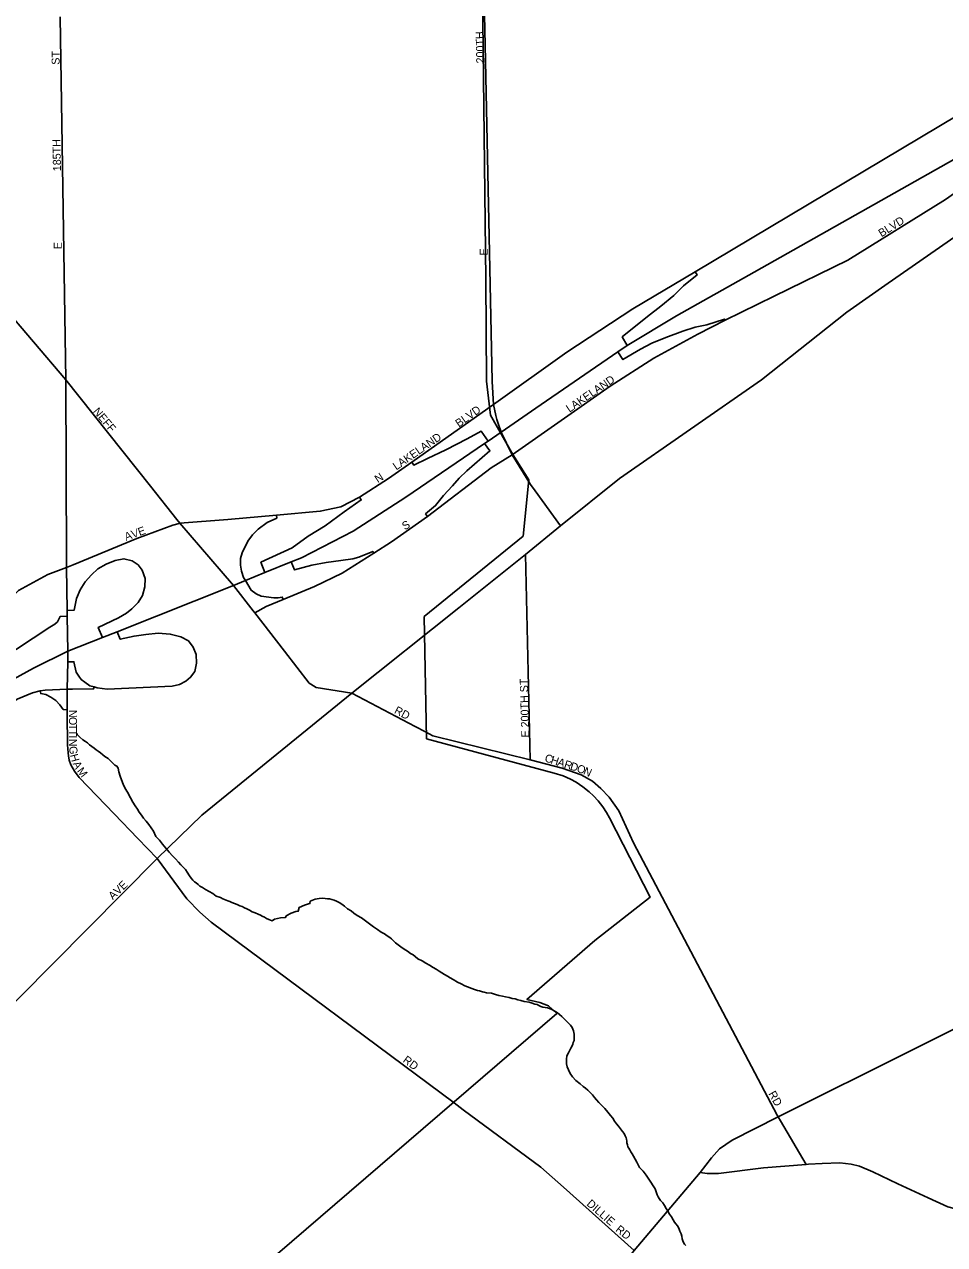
# Model space of a CAD drawing. Extents: x 2010165 to 2382125, y 1060529 to 1407316.
# Drawn here: x 2228365 to 2234114, y 1301067 to 1308690 of the extents above; entities that cross this region are included whole.
import ezdxf

# ---------------------------------------------------------------- set-up
doc = ezdxf.new("R2010")
doc.units = 0
for name, color, linetype in [('GM_X_City_Street', 7, 'Continuous'), ('GM_X_City_Street_Text', 7, 'Continuous'), ('GM_X_Corporation', 7, 'Continuous'), ('GM_X_Interchange_Ramps', 7, 'Continuous'), ('GM_X_Interstate_Route', 7, 'Continuous'), ('GM_X_Minor_River', 7, 'Continuous'), ('GM_X_US_Route', 7, 'Continuous')]:
    doc.layers.add(name, color=color, linetype=linetype)

msp = doc.modelspace()

# ---------------------------------------------------------------- linework, layer by layer
at = {"layer": 'GM_X_City_Street'}
for points in [[(2228627.4, 1305337.6), (2228622.6, 1306468.3), (2228588, 1308737.8)], [(2231284, 1306564.7), (2231242.3, 1308559.2), (2231239.1, 1308749.6)], [(2234864.8, 1308534.7), (2234767.1, 1308474.3), (2234196.4, 1308121.7), (2232556.2, 1307144.9), (2232165.3, 1306912.5), (2231754.3, 1306641.5), (2231294.5, 1306314.6)], [(2231411.7, 1306001.3), (2232025.1, 1306428.8), (2232297.3, 1306605.4), (2232572.8, 1306754.5), (2232742.6, 1306841.7), (2233049.3, 1306992.5), (2233509.7, 1307216.3), (2234119.4, 1307595.6), (2234373.7, 1307775.1), (2234835.3, 1308089.6), (2234925.7, 1308146.3)], [(2229151.8, 1305804), (2228622.6, 1306468.3), (2228218.5, 1306943.9), (2228158.5, 1306979.9), (2227102.5, 1307556.5), (2226602.2, 1307841.3)], [(2231077.9, 1305045.6), (2231494.7, 1305378.6), (2231714.2, 1305557.8), (2232082.5, 1305853.7), (2232970.1, 1306469.4), (2233502.9, 1306892.5), (2233761.1, 1307073.7), (2234472, 1307566.7), (2234674.5, 1307698.4), (2234734.5, 1307712.9), (2234818.9, 1307719.4), (2234933.9, 1307718)], [(2231310.7, 1306247), (2231294.5, 1306314.6), (2231286.2, 1306458.5), (2231284, 1306564.7)], [(2231294.5, 1306314.6), (2230784.6, 1305955.9), (2230638.5, 1305853.4), (2230457.2, 1305736.7), (2230340.9, 1305675.6), (2230212.8, 1305648.7), (2229939.3, 1305624.3), (2229634.8, 1305597.1), (2229335.6, 1305573.3), (2229331.3, 1305572)], [(2231325.3, 1306195.9), (2231316.7, 1306221.9), (2231310.7, 1306247)], [(2231556.6, 1305775.3), (2231527.4, 1305815.6), (2231411.7, 1306001.3), (2231342.9, 1306143), (2231325.3, 1306195.9)], [(2229803.5, 1305014.2), (2229875.8, 1305053.5), (2229982, 1305097.6), (2230176.4, 1305178.1), (2230350.3, 1305261.2), (2230548.4, 1305386.9), (2230658.5, 1305456.8), (2230883.4, 1305614.8), (2231280.8, 1305918.8), (2231411.7, 1306001.3)], [(2229317.2, 1305596.4), (2229151.8, 1305804)], [(2231714.2, 1305557.8), (2231556.6, 1305775.3)], [(2229331.3, 1305572), (2229291.4, 1305560.5), (2229067, 1305477.9), (2228668.4, 1305312.9)], [(2229594.4, 1305274.8), (2229335.6, 1305573.3), (2229317.2, 1305596.4)], [(2228632.6, 1304536.4), (2228635.1, 1304707.6), (2228636.1, 1304773.8), (2228632.6, 1304992.1), (2228632, 1305028.5), (2228627.6, 1305296), (2228627.4, 1305337.6)], [(2231524.1, 1304095.9), (2231494.7, 1305378.6)], [(2228668.4, 1305312.9), (2228627.6, 1305296), (2228510.9, 1305252.2), (2228328.5, 1305153.2), (2228266.1, 1305089.2), (2227966.7, 1304753.5)], [(2229793.9, 1305026.7), (2229671.9, 1305185.4), (2229594.4, 1305274.8)], [(2229193.8, 1303478.3), (2229473.2, 1303749.8), (2230411, 1304512.8), (2231077.9, 1305045.6)], [(2229988.7, 1304774.7), (2229803.5, 1305014.2), (2229793.9, 1305026.7)], [(2230153.8, 1304567.9), (2230144.3, 1304573.5), (2229988.7, 1304774.7)], [(2230871.3, 1304269.6), (2230807, 1304303.6), (2230411, 1304512.8), (2230187.4, 1304547.9), (2230153.8, 1304567.9)], [(2228191, 1304380.9), (2228221.1, 1304401.9), (2228319.6, 1304475), (2228415.4, 1304514.4), (2228463.9, 1304526.7), (2228494.6, 1304530.7), (2228632.6, 1304536.4)], [(2228633.4, 1304246.7), (2228631.9, 1304320.6), (2228632.2, 1304408.5), (2228632.6, 1304536.4)], [(2233088.2, 1301840), (2233073.5, 1301864.9), (2233067.4, 1301875.3), (2232171, 1303576.2), (2232079.2, 1303776.5), (2232018.5, 1303862.8), (2231965.8, 1303917.1), (2231913.1, 1303961.8), (2231842.8, 1304001.7), (2231723.7, 1304043.3), (2231524.1, 1304095.9), (2230915.6, 1304246.1), (2230871.3, 1304269.6)], [(2228638.6, 1304139), (2228634.6, 1304188.9), (2228633.4, 1304246.7)], [(2229073.7, 1303604), (2228926.2, 1303758.5), (2228706.1, 1303984), (2228677, 1304023.6), (2228653.9, 1304065.1), (2228645, 1304093.7), (2228640.1, 1304120.2), (2228638.6, 1304139)], [(2231049, 1301951.7), (2229532.4, 1303081.2), (2229459.8, 1303142.9), (2229380.3, 1303227.8), (2229193.8, 1303478.3), (2229073.7, 1303604)], [(2224021.1, 1298258), (2229193.8, 1303478.3)], [(2231731.9, 1301425.2), (2231591.7, 1301550.4), (2231105.2, 1301909.9), (2231049, 1301951.7)], [(2233249, 1301567.5), (2233088.2, 1301840)], [(2232174.4, 1301030.1), (2231731.9, 1301425.2)]]:
    msp.add_lwpolyline(points, dxfattribs=at)
at = {"layer": 'GM_X_Corporation'}
for points in [[(2231225.8, 1308895.9), (2231246.8, 1307095.9), (2231251.8, 1306461.1), (2231277, 1306249.4), (2231416.1, 1306002.7), (2231516.4, 1305844.9), (2231480.3, 1305492.8), (2230862.2, 1304989.9), (2230877.2, 1304226.9), (2231675.3, 1304013), (2231730.2, 1303994.9), (2231775.9, 1303974.7), (2231812.2, 1303954.9), (2231853.9, 1303927.5), (2231893.4, 1303896), (2231920.2, 1303870.9), (2231949.3, 1303839.4), (2231979.4, 1303800.9), (2232001.7, 1303766.9), (2232020.4, 1303733.6), (2232273.7, 1303236.4), (2231928.5, 1302966.8), (2231504, 1302597.7), (2231585.1, 1302579), (2231639.3, 1302559.2), (2231691.7, 1302511.4), (2229200.1, 1300368.7)], [(2229200.1, 1300368.7), (2231691.7, 1302511.4), (2231639.3, 1302559.2), (2231585.1, 1302579), (2231504, 1302597.7), (2231928.5, 1302966.8), (2232273.7, 1303236.4), (2232020.4, 1303733.6), (2232001.7, 1303766.9), (2231979.4, 1303800.9), (2231949.3, 1303839.4), (2231920.2, 1303870.9), (2231893.4, 1303896), (2231853.9, 1303927.5), (2231812.2, 1303954.9), (2231775.9, 1303974.7), (2231730.2, 1303994.9), (2231675.3, 1304013), (2230877.2, 1304226.9), (2230862.2, 1304989.9), (2231480.3, 1305492.8), (2231516.4, 1305844.9), (2231416.1, 1306002.7), (2231277, 1306249.4), (2231251.8, 1306461.1), (2231246.8, 1307095.9), (2231225.8, 1308895.9)]]:
    msp.add_lwpolyline(points, dxfattribs=at)
at = {"layer": 'GM_X_Interchange_Ramps'}
for points in [[(2232556.2, 1307144.9), (2232567.5, 1307124.6), (2232482.1, 1307057.3), (2232421.2, 1306996.4), (2232341.3, 1306928.5), (2232257.3, 1306864.3), (2232099.7, 1306737.3), (2232131.2, 1306684.7)], [(2232072.2, 1306644.2), (2232104.4, 1306595.7), (2232214.8, 1306661.6), (2232284.6, 1306698.8), (2232371.3, 1306734.2), (2232477.9, 1306774.3), (2232555.4, 1306798.1), (2232628.5, 1306812.2), (2232739.2, 1306848.5), (2232742.6, 1306841.7)], [(2231261.1, 1306087), (2231218.5, 1306148.1), (2231130.6, 1306101.5), (2230997.1, 1306032.3), (2230882.3, 1305978.2), (2230798.3, 1305935.7), (2230784.6, 1305955.9)], [(2230883.4, 1305614.8), (2230870.9, 1305632.1), (2230933.8, 1305683.8), (2230983.4, 1305745.8), (2231038.7, 1305807.2), (2231080.1, 1305855.3), (2231128, 1305900.4), (2231272.9, 1306025.3), (2231240, 1306072.6)], [(2230457.2, 1305736.7), (2230468.8, 1305719.5), (2230362, 1305644.1), (2230243.7, 1305556.2), (2230138.1, 1305492.1), (2230038.4, 1305419.3), (2229842.5, 1305329.2), (2229867.2, 1305264.9)], [(2229939.3, 1305624.3), (2229941.6, 1305605.6), (2229880.4, 1305577.1), (2229825.3, 1305536.8), (2229789, 1305501.8), (2229760.8, 1305462.2), (2229724.7, 1305389.4), (2229715.2, 1305353), (2229715.3, 1305311.5), (2229720.5, 1305273.4), (2229734.3, 1305234), (2229745.3, 1305215.3), (2229781.3, 1305154.4), (2229812.6, 1305131.6), (2229844.6, 1305117.9), (2229922.7, 1305108), (2229949.1, 1305108.1), (2229976, 1305111.7), (2229982, 1305097.6)], [(2228632, 1305028.5), (2228675, 1305029.6), (2228689.2, 1305103.8), (2228713.2, 1305156.8), (2228744.1, 1305206.7), (2228784.8, 1305250.8), (2228824.2, 1305288.5), (2228876.3, 1305317.7), (2228930.9, 1305340.2), (2228985.9, 1305351.4), (2229038.5, 1305338.7), (2229074.6, 1305314.1), (2229100.9, 1305280), (2229118.1, 1305229.1), (2229117.4, 1305175.2), (2229103, 1305122), (2229075.2, 1305079), (2229034.9, 1305038.9), (2229003.1, 1305011.6), (2228952.7, 1304983.1), (2228826.5, 1304922.1), (2228852.1, 1304859.6)], [(2230031.5, 1305331.8), (2230052.5, 1305281.3), (2230160.3, 1305311.1), (2230250.9, 1305329), (2230340.9, 1305341.3), (2230415.8, 1305350.6), (2230454.6, 1305362.5), (2230541.3, 1305397.9), (2230548.4, 1305386.9)], [(2228632.6, 1304992.1), (2228588.2, 1304991.1), (2228571.9, 1304958.2), (2228554.4, 1304943.9), (2228523.4, 1304924.6), (2228098.7, 1304645.9), (2228047.8, 1304613.3), (2228012.7, 1304584.8), (2227918, 1304488.9), (2227803.7, 1304371.7), (2227850.6, 1304307.8)], [(2228943.7, 1304896), (2228963, 1304849.2), (2229049.4, 1304868.4), (2229123.8, 1304879.2), (2229201.1, 1304887.3), (2229276.1, 1304881.1), (2229341.8, 1304863.9), (2229389.9, 1304837.9), (2229419.7, 1304799.4), (2229437.3, 1304752.5), (2229439.9, 1304699.9), (2229428.9, 1304648), (2229402.6, 1304611.3), (2229373.5, 1304586.9), (2229333.6, 1304566.1), (2229287.5, 1304556.4), (2228881.6, 1304537.4), (2228819, 1304546.2), (2228800.7, 1304551.1), (2228774.3, 1304558.1), (2228741.2, 1304580.1), (2228719.6, 1304596.8), (2228704.1, 1304617.7), (2228688.9, 1304642.6), (2228674, 1304707.8), (2228635.1, 1304707.6)], [(2228463.9, 1304526.7), (2228467.2, 1304509.3), (2228498.1, 1304502.7), (2228529, 1304487.2), (2228561.1, 1304465.1), (2228586.5, 1304439.7), (2228607.5, 1304408.8), (2228632.2, 1304408.5)], [(2228800.7, 1304551.1), (2228797.2, 1304538), (2228665.3, 1304536.7), (2228632.6, 1304536.4)]]:
    msp.add_lwpolyline(points, dxfattribs=at)
at = {"layer": 'GM_X_Interstate_Route'}
for points in [[(2231560, 1306292.2), (2232072.2, 1306644.2), (2232131.2, 1306684.7), (2232438.4, 1306869.9), (2232923.5, 1307142), (2234219.6, 1307872.3)], [(2228295.9, 1304599), (2228421.6, 1304668.1), (2228636.1, 1304773.8), (2228852.1, 1304859.6), (2228943.7, 1304896), (2229671.9, 1305185.4), (2229745.3, 1305215.3), (2229867.2, 1305264.9), (2230031.5, 1305331.8), (2230095.2, 1305357.8), (2230418.9, 1305524.9), (2230747.8, 1305735.6), (2231240, 1306072.6), (2231261.1, 1306087), (2231342.9, 1306143), (2231560, 1306292.2)]]:
    msp.add_lwpolyline(points, dxfattribs=at)
at = {"layer": 'GM_X_Minor_River'}
for points in [[(2228693.2, 1304260.3), (2228695.3, 1304254.3), (2228711.7, 1304236.6), (2228730.1, 1304220.9), (2228746.4, 1304209.1), (2228758.6, 1304201.3), (2228770.9, 1304189.5), (2228785.2, 1304179.7), (2228801.5, 1304168), (2228813.7, 1304158.2), (2228825.9, 1304150.4), (2228840.2, 1304138.6), (2228854.5, 1304126.8), (2228866.8, 1304117), (2228877, 1304109.2), (2228887.1, 1304103.3), (2228915.8, 1304075.8), (2228930.2, 1304062), (2228942.3, 1304056.2), (2228950.6, 1304042.3), (2228955.1, 1304020.3), (2228963.7, 1303994.3), (2228972.2, 1303970.4), (2228980.8, 1303944.4), (2228993.4, 1303916.6), (2229007.9, 1303892.7), (2229026.7, 1303858.9), (2229041.3, 1303831.1), (2229055.8, 1303807.3), (2229070.3, 1303787.4), (2229080.8, 1303767.6), (2229095.2, 1303749.7), (2229109.6, 1303731.9), (2229126.1, 1303712.2), (2229142.5, 1303692.4), (2229157, 1303670.6), (2229171.5, 1303648.8), (2229186.2, 1303616.9), (2229208.8, 1303593.2), (2229227.4, 1303569.5), (2229248, 1303543.7), (2229268.6, 1303518), (2229289.1, 1303496.3), (2229309.6, 1303476.6), (2229328.1, 1303456.9), (2229342.5, 1303439.1), (2229358.9, 1303423.3), (2229371.2, 1303409.5), (2229381.6, 1303393.6), (2229396.1, 1303369.8), (2229406.4, 1303355.9), (2229416.7, 1303344.1), (2229427, 1303334.2), (2229437.2, 1303326.4), (2229449.4, 1303316.6), (2229461.7, 1303306.8), (2229477.9, 1303297), (2229496.2, 1303285.3), (2229518.6, 1303273.7), (2229542.9, 1303260.1), (2229563.3, 1303244.4), (2229589.6, 1303234.9), (2229603.9, 1303227.1), (2229636.3, 1303213.7), (2229648.4, 1303209.9), (2229660.6, 1303204.1), (2229676.7, 1303198.4), (2229693, 1303190.7), (2229711.2, 1303183), (2229725.3, 1303179.3), (2229739.5, 1303171.5), (2229753.8, 1303163.8), (2229770, 1303156), (2229788.2, 1303146.3), (2229806.5, 1303138.6), (2229824.7, 1303131), (2229838.9, 1303125.2), (2229851, 1303119.4), (2229865.3, 1303111.6), (2229877.5, 1303103.8), (2229891.6, 1303098.1), (2229901.8, 1303094.3), (2229911.9, 1303090.5), (2229927.7, 1303100.8), (2229963.7, 1303107.5), (2229995.8, 1303110.2), (2229999.6, 1303120.3), (2230031.4, 1303137), (2230061.3, 1303147.6), (2230075.3, 1303149.9), (2230080.9, 1303172.1), (2230114.7, 1303186.8), (2230138.6, 1303195.3), (2230148.6, 1303197.5), (2230150.4, 1303211.6), (2230180.2, 1303224.2), (2230206.2, 1303228.8), (2230228.3, 1303231.2), (2230244.4, 1303229.5), (2230258.5, 1303227.8), (2230270.5, 1303226)], [(2230270.5, 1303226), (2230284.7, 1303222.3), (2230300.8, 1303218.6), (2230315, 1303212.8), (2230331.3, 1303203.1), (2230347.5, 1303193.3), (2230363.8, 1303181.6), (2230382.3, 1303163.9), (2230406.6, 1303152.3), (2230422.9, 1303138.5), (2230443.3, 1303122.9), (2230469.8, 1303107.3), (2230496.2, 1303089.7), (2230520.7, 1303070.1), (2230545.2, 1303052.5), (2230571.6, 1303034.9), (2230594.1, 1303019.3), (2230614.4, 1303007.6), (2230630.7, 1302995.9), (2230646.9, 1302986.1), (2230657.2, 1302976.3), (2230671.5, 1302964.5), (2230683.8, 1302952.7), (2230716.4, 1302927.2), (2230736.8, 1302913.6), (2230759.1, 1302899.9), (2230777.5, 1302886.2), (2230793.8, 1302876.5), (2230806, 1302866.7), (2230822.4, 1302852.9), (2230848.7, 1302839.4), (2230873.1, 1302825.8), (2230895.5, 1302812.1), (2230917.9, 1302798.5), (2230938.2, 1302786.8), (2230956.5, 1302775.1), (2230972.7, 1302765.4), (2230989, 1302753.7), (2231007.3, 1302744), (2231025.6, 1302734.3), (2231043.9, 1302722.6), (2231070.3, 1302707), (2231092.7, 1302695.4), (2231117, 1302683.8), (2231177.7, 1302660.9), (2231195.9, 1302655.2), (2231208, 1302651.4), (2231226.2, 1302645.8), (2231236.3, 1302643.9), (2231252.4, 1302640.2), (2231282.6, 1302636.8), (2231306.9, 1302629.2), (2231329.1, 1302623.6), (2231351.2, 1302620), (2231371.4, 1302614.4), (2231393.6, 1302610.8), (2231411.8, 1302605.1), (2231429.9, 1302601.5), (2231448.1, 1302595.8), (2231466.3, 1302592.1), (2231486.4, 1302586.5), (2231518.7, 1302581.1), (2231536.9, 1302575.4), (2231553.1, 1302569.7), (2231567.2, 1302566), (2231579.4, 1302560.2), (2231591.5, 1302554.4), (2231603.6, 1302550.6), (2231617.7, 1302548.8), (2231631.9, 1302545.1), (2231646, 1302541.4), (2231664.2, 1302533.7), (2231674.4, 1302527.8), (2231684.6, 1302522), (2231694.8, 1302514.2), (2231707, 1302504.4), (2231721.3, 1302492.6), (2231733.6, 1302480.8), (2231747.9, 1302467), (2231762.3, 1302453.2), (2231776.6, 1302437.4), (2231787, 1302423.5), (2231795.5, 1302401.6), (2231799.9, 1302381.6), (2231800.2, 1302363.5), (2231798.7, 1302341.4), (2231792.9, 1302329.2), (2231791.1, 1302319.1), (2231785.4, 1302304.9), (2231779.6, 1302294.8), (2231764.1, 1302264.3), (2231754.5, 1302246.1), (2231750.9, 1302225.9), (2231751.1, 1302211.8), (2231751.5, 1302195.8), (2231755.9, 1302177.8), (2231764.3, 1302157.8), (2231774.8, 1302135.9), (2231789.3, 1302114.1), (2231809.8, 1302092.4), (2231836.4, 1302070.8)], [(2231836.4, 1302070.8), (2231854.8, 1302055.1), (2231871.1, 1302043.4), (2231885.4, 1302031.6), (2231899.7, 1302017.8), (2231914.1, 1302002), (2231926.4, 1301986.2), (2231938.8, 1301970.3), (2231953.2, 1301954.5), (2231971.6, 1301936.8), (2231990.1, 1301917.1), (2232008.7, 1301893.3), (2232027.1, 1301873.6), (2232041.6, 1301855.8), (2232052, 1301837.9), (2232064.3, 1301822.1), (2232076.7, 1301806.2), (2232089.1, 1301790.4), (2232101.5, 1301774.5), (2232111.8, 1301760.7), (2232118.1, 1301746.7), (2232124.4, 1301734.8), (2232126.6, 1301724.8), (2232128.8, 1301712.8), (2232129, 1301702.7), (2232133.3, 1301690.8), (2232135.5, 1301678.7), (2232141.8, 1301668.8), (2232148, 1301658.9), (2232154.3, 1301646.9), (2232162.6, 1301633.1), (2232170.9, 1301619.1), (2232181.3, 1301601.3), (2232191.8, 1301581.4), (2232208.5, 1301549.5), (2232231, 1301525.9), (2232249.7, 1301500.1), (2232266.2, 1301476.3), (2232305.6, 1301414.8), (2232312, 1301396.8), (2232318.4, 1301378.8), (2232324.7, 1301364.9), (2232330.9, 1301355), (2232339.2, 1301343.1), (2232353.6, 1301327.3), (2232364, 1301311.4), (2232374.4, 1301293.5), (2232384.8, 1301275.6), (2232395.2, 1301257.8), (2232407.6, 1301239.9), (2232418, 1301222), (2232426.3, 1301208.1), (2232434.6, 1301196.2), (2232444.9, 1301184.4), (2232453.2, 1301170.5), (2232459.6, 1301150.5), (2232468, 1301134.6), (2232472.3, 1301118.6), (2232474.7, 1301102.5), (2232478.9, 1301090.6), (2232483.1, 1301080.6), (2232489.4, 1301070.7), (2232497.6, 1301060.8)]]:
    msp.add_lwpolyline(points, dxfattribs=at)
at = {"layer": 'GM_X_US_Route'}
for points in [[(2233900.4, 1302277.8), (2235037.4, 1302845.4)], [(2232585.7, 1301517.7), (2232657.6, 1301609.4), (2232708, 1301665.8), (2232785.9, 1301719.8), (2233073.5, 1301864.9), (2233090.1, 1301873.3), (2233900.4, 1302277.8)], [(2229183, 1297752.5), (2229251.9, 1297820.1), (2229410.7, 1297992.1), (2229521.9, 1298111.3), (2229670.9, 1298270.9), (2229823.9, 1298428.5), (2230178.2, 1298753.5), (2231308.8, 1299946.9), (2232174.4, 1301030.1), (2232585.7, 1301517.7)], [(2232585.7, 1301517.7), (2232630, 1301511.1), (2232700.8, 1301510.5), (2232981.4, 1301546.5), (2233249, 1301567.5), (2233264.4, 1301568.6)], [(2233264.4, 1301568.6), (2233349.2, 1301574.3), (2233459.5, 1301577.2), (2233529.7, 1301569.7), (2233581.9, 1301556), (2233664.4, 1301520.5), (2233821.4, 1301447.5), (2234010.6, 1301358.7), (2234133.4, 1301303.4), (2234181.6, 1301289.8), (2234249.8, 1301278.2), (2234384.3, 1301257.1), (2234409.4, 1301253.6)]]:
    msp.add_lwpolyline(points, dxfattribs=at)

# ---------------------------------------------------------------- texts
at = {"layer": 'GM_X_City_Street_Text'}
for s, rotation, p in [('200TH', 91.16851, (2231237.9, 1308446.4)), ('ST', 90, (2228584.7, 1308437.8)), ('185TH', 91.16851, (2228593.5, 1307773.2)), ('BLVD', 32.00476, (2233719.5, 1307359)), ('E', 90, (2228597.9, 1307285)), ('E', 90, (2231259.9, 1307245.4)), ('LAKELAND', 34.31343, (2231770, 1306263.2)), ('NEFF', 310.23863, (2228790.4, 1306270.2)), ('BLVD', 35.35989, (2231079.1, 1306170.7)), ('LAKELAND', 34.60834, (2230687.9, 1305902.6)), ('N', 33.67885, (2230573.3, 1305823.2)), ('AVE', 19.64393, (2229000.2, 1305463.5)), ('S', 29.73143, (2230741, 1305528.8)), ('E 200TH ST', 91.61576, (2231519.5, 1304235.6)), ('RD', 332.0986, (2230670.8, 1304389.2)), ('O', 270.08288, (2228643.2, 1304363.4)), ('N', 270.08745, (2228643.1, 1304407.4)), ('T', 270.08396, (2228643.3, 1304319.4)), ('T', 270.09545, (2228643.3, 1304284.2)), ('I', 270.08742, (2228643.4, 1304249)), ('N', 270.5895, (2228643.4, 1304226.5)), ('G', 274.32674, (2228644, 1304179)), ('H', 284.84551, (2228649, 1304125.2)), ('C', 342.17946, (2231611, 1304086.4)), ('H', 342.17696, (2231648.7, 1304074.3)), ('A', 342.1986, (2231690.6, 1304060.8)), ('A', 297.62805, (2228664.7, 1304071.4)), ('M', 307.47497, (2228690.1, 1304024.5)), ('R', 342.17946, (2231732.5, 1304047.3)), ('D', 342.15956, (2231770.2, 1304035.2)), ('O', 340.27268, (2231811.6, 1304021.9)), ('N', 335.90879, (2231852.1, 1304007.4)), ('AVE', 43.6036, (2228917.6, 1303217.4)), ('RD', 323.75059, (2230724.9, 1302210.6)), ('RD', 299.35646, (2233011.1, 1302009.6)), ('DILLIE', 318.68958, (2231873.5, 1301316.4)), ('RD', 321.33664, (2232053.6, 1301153.9))]:
    msp.add_text(s, height=50, rotation=rotation, dxfattribs=at).set_placement(p)

doc.saveas('drawing.dxf')
